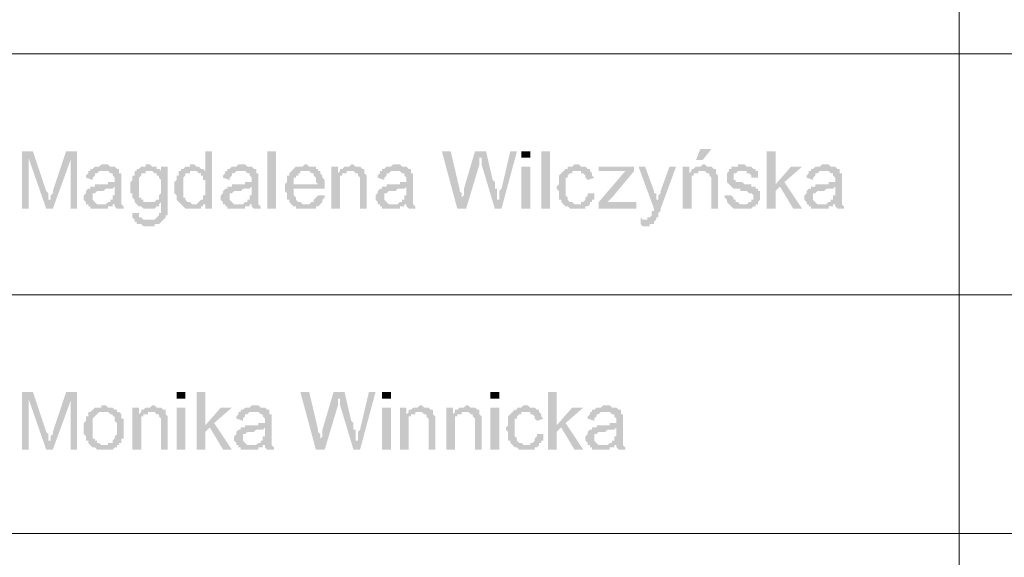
# Model space of a CAD drawing. Header units: millimetres. Extents: x -14047 to 49934, y -21523 to 14989.
# Tile 431 of 580: x 22700 to 22888, y 11889 to 11992. Entities that reach past the tile are written whole.
import ezdxf

# ---------------------------------------------------------------- set-up
doc = ezdxf.new("R2010")
doc.units = ezdxf.units.MM
doc.layers.add('C00-00-00', color=7, linetype='Continuous')

msp = doc.modelspace()

# ---------------------------------------------------------------- hatches: boundary and pattern name
at = {"layer": 'C00-00-00'}
h = msp.add_hatch(color=256, dxfattribs=at)
h.dxf.hatch_style = 2
h.paths.add_polyline_path([(22702.163, 11966.751), (22700.046, 11966.751), (22700.046, 11955.744), (22701.316, 11955.744), (22701.316, 11965.481)])
h = msp.add_hatch(color=256, dxfattribs=at)
h.dxf.hatch_style = 2
h.paths.add_polyline_path([(22702.163, 11966.751), (22701.316, 11965.481), (22704.703, 11955.744), (22705.55, 11957.438), (22705.126, 11957.438), (22705.126, 11957.861), (22705.126, 11958.708), (22704.703, 11959.131)])
h = msp.add_hatch(color=256, dxfattribs=at)
h.dxf.hatch_style = 2
h.paths.add_polyline_path([(22710.63, 11966.751), (22708.513, 11966.751), (22705.973, 11959.131), (22705.973, 11958.708), (22705.55, 11958.284), (22705.55, 11957.438), (22704.703, 11955.744), (22705.973, 11955.744), (22709.36, 11965.058)])
h = msp.add_hatch(color=256, dxfattribs=at)
h.dxf.hatch_style = 2
h.paths.add_polyline_path([(22710.63, 11966.751), (22709.36, 11965.058), (22709.36, 11955.744), (22710.63, 11955.744)])
h = msp.add_hatch(color=256, dxfattribs=at)
h.dxf.hatch_style = 2
h.paths.add_polyline_path([(22736.453, 11966.751), (22735.183, 11966.751), (22735.183, 11962.941), (22733.066, 11962.941), (22733.49, 11962.941), (22733.913, 11962.518), (22734.336, 11962.518), (22734.336, 11962.094), (22734.76, 11962.094), (22734.76, 11961.671), (22734.76, 11961.248), (22735.183, 11961.248), (22735.183, 11959.554), (22735.183, 11958.284), (22734.76, 11958.284), (22734.76, 11957.438), (22734.336, 11957.438), (22733.913, 11957.014), (22733.49, 11956.591), (22735.183, 11956.591), (22735.183, 11955.744), (22736.453, 11955.744)])
h = msp.add_hatch(color=256, dxfattribs=at)
h.dxf.hatch_style = 2
h.paths.add_polyline_path([(22747.036, 11966.751), (22747.036, 11955.744), (22748.73, 11955.744), (22748.73, 11966.751)])
h = msp.add_hatch(color=256, dxfattribs=at)
h.dxf.hatch_style = 2
h.paths.add_polyline_path([(22782.173, 11966.751), (22780.48, 11966.751), (22783.443, 11955.744), (22784.29, 11957.438), (22784.29, 11958.284), (22784.29, 11958.708), (22783.866, 11959.131), (22783.866, 11959.554)])
h = msp.add_hatch(color=256, dxfattribs=at)
h.dxf.hatch_style = 2
h.paths.add_polyline_path([(22788.946, 11966.751), (22786.83, 11966.751), (22784.713, 11959.554), (22784.713, 11959.131), (22784.713, 11958.708), (22784.713, 11958.284), (22784.29, 11957.861), (22784.29, 11957.438), (22783.443, 11955.744), (22785.136, 11955.744), (22787.676, 11964.211), (22787.676, 11965.058), (22787.676, 11965.481)])
h = msp.add_hatch(color=256, dxfattribs=at)
h.dxf.hatch_style = 2
h.paths.add_polyline_path([(22788.946, 11966.751), (22787.676, 11965.481), (22788.1, 11965.481), (22788.1, 11964.211), (22790.64, 11955.744), (22791.063, 11957.438), (22791.063, 11958.284), (22791.063, 11959.554), (22790.64, 11959.554), (22790.64, 11960.824), (22790.216, 11961.248)])
h = msp.add_hatch(color=256, dxfattribs=at)
h.dxf.hatch_style = 2
h.paths.add_polyline_path([(22794.873, 11966.751), (22793.603, 11966.751), (22791.91, 11959.554), (22791.486, 11959.131), (22791.486, 11958.284), (22791.486, 11957.438), (22791.063, 11957.438), (22790.64, 11955.744), (22791.91, 11955.744)])
h = msp.add_hatch(color=256, dxfattribs=at)
h.dxf.hatch_style = 2
h.paths.add_polyline_path([(22795.72, 11966.751), (22795.72, 11965.481), (22797.413, 11965.481), (22797.413, 11966.751)])
h = msp.add_hatch(color=256, dxfattribs=at)
h.dxf.hatch_style = 2
h.paths.add_polyline_path([(22799.53, 11966.751), (22799.53, 11955.744), (22801.223, 11955.744), (22801.223, 11966.751)])
h = msp.add_hatch(color=256, dxfattribs=at)
h.dxf.hatch_style = 2
h.paths.add_polyline_path([(22832.126, 11967.174), (22830.01, 11967.174), (22829.163, 11965.058), (22830.433, 11965.058)])
h = msp.add_hatch(color=256, dxfattribs=at)
h.dxf.hatch_style = 2
h.paths.add_polyline_path([(22844.403, 11966.751), (22842.71, 11966.751), (22842.71, 11955.744), (22844.403, 11955.744), (22844.403, 11959.131), (22845.25, 11959.978), (22844.403, 11960.401)])
h = msp.add_hatch(color=256, dxfattribs=at)
h.dxf.hatch_style = 2
h.paths.add_polyline_path([(22712.746, 11962.941), (22712.746, 11962.518), (22712.323, 11962.094), (22712.323, 11961.671), (22713.593, 11961.248), (22713.593, 11961.671), (22714.016, 11962.094), (22714.016, 11962.518), (22714.44, 11962.518), (22714.863, 11962.941), (22715.71, 11962.941)])
h = msp.add_hatch(color=256, dxfattribs=at)
h.dxf.hatch_style = 2
h.paths.add_polyline_path([(22716.133, 11964.211), (22715.286, 11964.211), (22714.863, 11963.788), (22714.016, 11963.788), (22713.593, 11963.364), (22713.17, 11963.364), (22713.17, 11962.941), (22712.746, 11962.941), (22716.556, 11962.941), (22716.98, 11962.518), (22717.403, 11962.518), (22717.403, 11962.094), (22717.826, 11961.671), (22717.826, 11961.248), (22717.826, 11960.824), (22716.556, 11960.824), (22716.556, 11960.401), (22714.016, 11960.401), (22714.016, 11959.978), (22713.17, 11959.978), (22717.826, 11959.978), (22717.826, 11959.131), (22717.826, 11958.284), (22717.403, 11958.284), (22717.403, 11957.861), (22717.403, 11957.438), (22716.98, 11957.438), (22716.98, 11957.014), (22716.556, 11957.014), (22716.133, 11956.591), (22717.826, 11956.591), (22717.826, 11956.168), (22718.25, 11955.744), (22719.52, 11955.744), (22719.52, 11956.168), (22719.096, 11956.591), (22719.096, 11957.014), (22719.096, 11957.438), (22719.096, 11960.824), (22719.096, 11962.094), (22719.096, 11962.518), (22718.673, 11962.518), (22718.673, 11963.364), (22718.25, 11963.364), (22717.826, 11963.788), (22716.98, 11963.788), (22716.556, 11964.211)])
h = msp.add_hatch(color=256, dxfattribs=at)
h.dxf.hatch_style = 2
h.paths.add_polyline_path([(22722.06, 11962.941), (22721.636, 11962.941), (22721.636, 11962.094), (22721.213, 11962.094), (22721.213, 11961.248), (22720.79, 11960.824), (22720.79, 11959.978), (22720.79, 11958.708), (22721.213, 11958.708), (22721.213, 11957.861), (22721.636, 11957.438), (22721.636, 11957.014), (22722.06, 11956.591), (22722.483, 11956.168), (22722.906, 11956.168), (22723.33, 11955.744), (22725.446, 11955.744), (22725.87, 11956.168), (22726.293, 11956.168), (22726.293, 11956.591), (22726.716, 11957.014), (22727.986, 11957.014), (22723.33, 11957.014), (22723.33, 11957.438), (22722.906, 11957.438), (22722.906, 11957.861), (22722.483, 11957.861), (22722.483, 11958.708), (22722.483, 11959.978), (22722.483, 11961.671), (22722.906, 11962.094), (22722.906, 11962.518), (22723.753, 11962.518), (22723.753, 11962.941), (22724.6, 11962.941)])
h = msp.add_hatch(color=256, dxfattribs=at)
h.dxf.hatch_style = 2
h.paths.add_polyline_path([(22724.176, 11964.211), (22723.753, 11964.211), (22723.753, 11963.788), (22722.906, 11963.788), (22722.483, 11963.364), (22722.06, 11963.364), (22722.06, 11962.941), (22726.716, 11962.941), (22726.293, 11963.364), (22725.87, 11963.364), (22725.87, 11963.788), (22725.023, 11963.788), (22724.6, 11964.211)])
h = msp.add_hatch(color=256, dxfattribs=at)
h.dxf.hatch_style = 2
h.paths.add_polyline_path([(22727.986, 11963.788), (22726.716, 11963.788), (22726.716, 11962.941), (22725.023, 11962.941), (22725.446, 11962.518), (22725.87, 11962.518), (22725.87, 11962.094), (22726.293, 11962.094), (22726.293, 11961.671), (22726.716, 11961.248), (22726.716, 11960.824), (22726.716, 11958.708), (22726.293, 11958.284), (22726.293, 11957.861), (22726.293, 11957.438), (22725.87, 11957.438), (22725.446, 11957.014), (22724.6, 11957.014), (22727.986, 11957.014)])
h = msp.add_hatch(color=256, dxfattribs=at)
h.dxf.hatch_style = 2
h.paths.add_polyline_path([(22732.643, 11964.211), (22732.22, 11964.211), (22732.22, 11963.788), (22731.373, 11963.788), (22730.95, 11963.364), (22730.526, 11963.364), (22730.526, 11962.941), (22730.103, 11962.941), (22730.103, 11962.094), (22729.68, 11962.094), (22729.68, 11961.248), (22729.256, 11960.824), (22729.256, 11959.978), (22729.256, 11959.554), (22729.256, 11958.708), (22729.68, 11958.284), (22729.68, 11957.438), (22730.103, 11957.014), (22730.526, 11956.591), (22730.95, 11956.168), (22731.373, 11955.744), (22734.336, 11955.744), (22734.336, 11956.168), (22734.76, 11956.168), (22734.76, 11956.591), (22732.643, 11956.591), (22732.22, 11957.014), (22731.796, 11957.014), (22731.373, 11957.438), (22731.373, 11957.861), (22730.95, 11957.861), (22730.95, 11958.284), (22730.95, 11959.978), (22730.95, 11960.401), (22730.95, 11961.671), (22731.373, 11962.094), (22731.373, 11962.518), (22732.22, 11962.518), (22732.22, 11962.941), (22735.183, 11962.941), (22734.76, 11963.364), (22734.336, 11963.364), (22733.913, 11963.788), (22733.49, 11963.788), (22733.066, 11964.211)])
h = msp.add_hatch(color=256, dxfattribs=at)
h.dxf.hatch_style = 2
h.paths.add_polyline_path([(22738.993, 11962.941), (22738.993, 11962.518), (22738.57, 11962.094), (22738.57, 11961.671), (22739.84, 11961.248), (22739.84, 11961.671), (22740.263, 11962.094), (22740.263, 11962.518), (22740.686, 11962.518), (22741.11, 11962.941), (22741.956, 11962.941)])
h = msp.add_hatch(color=256, dxfattribs=at)
h.dxf.hatch_style = 2
h.paths.add_polyline_path([(22742.38, 11964.211), (22741.533, 11964.211), (22741.11, 11963.788), (22740.263, 11963.788), (22739.84, 11963.364), (22739.416, 11963.364), (22739.416, 11962.941), (22738.993, 11962.941), (22742.803, 11962.941), (22743.226, 11962.518), (22743.65, 11962.518), (22743.65, 11962.094), (22744.073, 11961.671), (22744.073, 11961.248), (22744.073, 11960.824), (22742.803, 11960.824), (22742.803, 11960.401), (22740.263, 11960.401), (22740.263, 11959.978), (22739.416, 11959.978), (22744.073, 11959.978), (22744.073, 11959.131), (22744.073, 11958.284), (22743.65, 11958.284), (22743.65, 11957.861), (22743.65, 11957.438), (22743.226, 11957.438), (22743.226, 11957.014), (22742.803, 11957.014), (22742.38, 11956.591), (22744.073, 11956.591), (22744.073, 11956.168), (22744.496, 11955.744), (22745.766, 11955.744), (22745.766, 11956.168), (22745.343, 11956.591), (22745.343, 11957.014), (22745.343, 11957.438), (22745.343, 11960.824), (22745.343, 11962.094), (22745.343, 11962.518), (22744.92, 11962.518), (22744.92, 11963.364), (22744.496, 11963.364), (22744.073, 11963.788), (22743.226, 11963.788), (22742.803, 11964.211)])
h = msp.add_hatch(color=256, dxfattribs=at)
h.dxf.hatch_style = 2
h.paths.add_polyline_path([(22751.693, 11962.941), (22751.27, 11962.518), (22751.27, 11962.094), (22750.846, 11962.094), (22750.846, 11961.248), (22750.846, 11960.824), (22750.423, 11960.401), (22750.423, 11959.554), (22750.423, 11959.131), (22750.846, 11958.708), (22750.846, 11958.284), (22750.846, 11957.438), (22751.27, 11957.438), (22751.27, 11957.014), (22751.693, 11956.591), (22754.656, 11956.591), (22753.81, 11956.591), (22753.386, 11957.014), (22752.963, 11957.014), (22752.54, 11957.438), (22752.54, 11957.861), (22752.116, 11958.284), (22752.116, 11959.554), (22758.043, 11959.554), (22758.043, 11959.978), (22758.043, 11960.401), (22752.116, 11960.401), (22752.116, 11960.824), (22752.116, 11961.671), (22752.54, 11961.671), (22752.54, 11962.094), (22752.963, 11962.094), (22752.963, 11962.518), (22753.386, 11962.518), (22753.386, 11962.941), (22754.233, 11962.941)])
h = msp.add_hatch(color=256, dxfattribs=at)
h.dxf.hatch_style = 2
h.paths.add_polyline_path([(22754.233, 11964.211), (22753.81, 11963.788), (22752.54, 11963.788), (22752.116, 11963.364), (22751.693, 11962.941), (22755.08, 11962.941), (22755.503, 11962.518), (22755.926, 11962.518), (22755.926, 11962.094), (22756.35, 11961.671), (22756.35, 11960.824), (22756.773, 11960.401), (22752.116, 11960.401), (22758.043, 11960.401), (22758.043, 11961.248), (22757.62, 11961.671), (22757.62, 11962.094), (22757.196, 11962.518), (22757.196, 11962.941), (22756.773, 11962.941), (22756.773, 11963.364), (22756.35, 11963.364), (22756.35, 11963.788), (22755.08, 11963.788), (22754.656, 11964.211)])
h = msp.add_hatch(color=256, dxfattribs=at)
h.dxf.hatch_style = 2
h.paths.add_polyline_path([(22760.583, 11963.788), (22759.313, 11963.788), (22759.313, 11955.744), (22761.006, 11955.744), (22761.006, 11961.248), (22761.006, 11962.094), (22761.43, 11962.094), (22761.43, 11962.518), (22762.276, 11962.518), (22760.583, 11962.518)])
h = msp.add_hatch(color=256, dxfattribs=at)
h.dxf.hatch_style = 2
h.paths.add_polyline_path([(22761.006, 11962.941), (22760.583, 11962.518), (22762.276, 11962.518), (22762.276, 11962.941), (22763.123, 11962.941)])
h = msp.add_hatch(color=256, dxfattribs=at)
h.dxf.hatch_style = 2
h.paths.add_polyline_path([(22763.123, 11964.211), (22762.7, 11963.788), (22761.853, 11963.788), (22761.43, 11963.364), (22761.006, 11963.364), (22761.006, 11962.941), (22763.546, 11962.941), (22763.97, 11962.518), (22764.393, 11962.518), (22764.393, 11962.094), (22764.816, 11961.671), (22764.816, 11961.248), (22764.816, 11955.744), (22766.086, 11955.744), (22766.086, 11960.824), (22766.086, 11961.671), (22766.086, 11962.094), (22765.663, 11962.518), (22765.663, 11962.941), (22765.663, 11963.364), (22765.24, 11963.364), (22764.816, 11963.788), (22763.97, 11963.788), (22763.546, 11964.211)])
h = msp.add_hatch(color=256, dxfattribs=at)
h.dxf.hatch_style = 2
h.paths.add_polyline_path([(22768.626, 11962.941), (22768.626, 11962.518), (22768.203, 11962.094), (22768.203, 11961.671), (22769.473, 11961.248), (22769.473, 11961.671), (22769.896, 11962.094), (22769.896, 11962.518), (22770.32, 11962.518), (22770.743, 11962.941), (22771.59, 11962.941)])
h = msp.add_hatch(color=256, dxfattribs=at)
h.dxf.hatch_style = 2
h.paths.add_polyline_path([(22772.013, 11964.211), (22771.166, 11964.211), (22770.743, 11963.788), (22769.896, 11963.788), (22769.473, 11963.364), (22769.05, 11963.364), (22769.05, 11962.941), (22768.626, 11962.941), (22772.436, 11962.941), (22772.86, 11962.518), (22773.283, 11962.518), (22773.283, 11962.094), (22773.706, 11961.671), (22773.706, 11961.248), (22773.706, 11960.824), (22772.436, 11960.824), (22772.436, 11960.401), (22769.896, 11960.401), (22769.896, 11959.978), (22769.05, 11959.978), (22773.706, 11959.978), (22773.706, 11959.131), (22773.706, 11958.284), (22773.283, 11958.284), (22773.283, 11957.861), (22773.283, 11957.438), (22772.86, 11957.438), (22772.86, 11957.014), (22772.436, 11957.014), (22772.013, 11956.591), (22773.706, 11956.591), (22773.706, 11956.168), (22774.13, 11955.744), (22775.4, 11955.744), (22775.4, 11956.168), (22774.976, 11956.591), (22774.976, 11957.014), (22774.976, 11957.438), (22774.976, 11960.824), (22774.976, 11962.094), (22774.976, 11962.518), (22774.553, 11962.518), (22774.553, 11963.364), (22774.13, 11963.364), (22773.706, 11963.788), (22772.86, 11963.788), (22772.436, 11964.211)])
h = msp.add_hatch(color=256, dxfattribs=at)
h.dxf.hatch_style = 2
h.paths.add_polyline_path([(22795.72, 11963.788), (22795.72, 11955.744), (22797.413, 11955.744), (22797.413, 11963.788)])
h = msp.add_hatch(color=256, dxfattribs=at)
h.dxf.hatch_style = 2
h.paths.add_polyline_path([(22806.303, 11964.211), (22805.88, 11964.211), (22805.456, 11963.788), (22804.61, 11963.788), (22804.61, 11963.364), (22804.186, 11963.364), (22803.763, 11962.941), (22803.34, 11962.518), (22802.916, 11962.094), (22802.916, 11961.248), (22802.916, 11960.401), (22802.493, 11959.978), (22802.493, 11959.554), (22802.916, 11959.131), (22802.916, 11958.284), (22802.916, 11957.438), (22803.34, 11957.438), (22803.34, 11957.014), (22803.763, 11956.591), (22806.303, 11956.591), (22805.88, 11956.591), (22805.456, 11957.014), (22805.033, 11957.014), (22804.61, 11957.438), (22804.61, 11957.861), (22804.186, 11958.284), (22804.186, 11959.978), (22804.186, 11960.401), (22804.186, 11961.671), (22804.61, 11961.671), (22804.61, 11962.094), (22805.033, 11962.518), (22805.456, 11962.518), (22805.456, 11962.941), (22808.843, 11962.941), (22808.843, 11963.364), (22808.42, 11963.364), (22807.996, 11963.788), (22807.15, 11963.788), (22806.726, 11964.211)])
h = msp.add_hatch(color=256, dxfattribs=at)
h.dxf.hatch_style = 2
h.paths.add_polyline_path([(22808.843, 11962.941), (22806.303, 11962.941), (22807.15, 11962.941), (22807.15, 11962.518), (22807.573, 11962.518), (22807.996, 11962.094), (22807.996, 11961.671), (22808.42, 11961.248), (22809.69, 11961.671), (22809.266, 11962.094), (22809.266, 11962.518)])
h = msp.add_hatch(color=256, dxfattribs=at)
h.dxf.hatch_style = 2
h.paths.add_polyline_path([(22817.31, 11963.788), (22810.536, 11963.788), (22810.536, 11962.941), (22817.31, 11962.941)])
h = msp.add_hatch(color=256, dxfattribs=at)
h.dxf.hatch_style = 2
h.paths.add_polyline_path([(22817.31, 11962.941), (22815.616, 11962.941), (22810.536, 11957.014), (22810.536, 11955.744), (22812.23, 11957.014), (22813.076, 11957.861)])
h = msp.add_hatch(color=256, dxfattribs=at)
h.dxf.hatch_style = 2
h.paths.add_polyline_path([(22819.426, 11963.788), (22818.156, 11963.788), (22821.12, 11955.744), (22821.543, 11957.438), (22821.543, 11957.861), (22821.543, 11958.708), (22821.12, 11958.708), (22821.12, 11959.131)])
h = msp.add_hatch(color=256, dxfattribs=at)
h.dxf.hatch_style = 2
h.paths.add_polyline_path([(22825.353, 11963.788), (22824.083, 11963.788), (22822.39, 11959.131), (22822.39, 11958.708), (22821.966, 11958.284), (22821.966, 11957.438), (22821.543, 11957.438), (22821.12, 11955.744), (22821.12, 11955.321), (22820.696, 11955.321), (22820.696, 11954.474), (22820.273, 11954.051), (22819.85, 11954.051), (22819.85, 11953.628), (22819.426, 11953.628), (22821.543, 11953.628), (22821.543, 11954.051), (22821.966, 11954.051), (22821.966, 11954.898), (22822.39, 11955.321), (22822.39, 11955.744)])
h = msp.add_hatch(color=256, dxfattribs=at)
h.dxf.hatch_style = 2
h.paths.add_polyline_path([(22827.893, 11963.788), (22826.623, 11963.788), (22826.623, 11955.744), (22828.316, 11955.744), (22828.316, 11961.248), (22828.316, 11962.094), (22828.74, 11962.094), (22828.74, 11962.518), (22829.586, 11962.518), (22827.893, 11962.518)])
h = msp.add_hatch(color=256, dxfattribs=at)
h.dxf.hatch_style = 2
h.paths.add_polyline_path([(22828.316, 11962.941), (22827.893, 11962.518), (22829.586, 11962.518), (22829.586, 11962.941), (22830.433, 11962.941)])
h = msp.add_hatch(color=256, dxfattribs=at)
h.dxf.hatch_style = 2
h.paths.add_polyline_path([(22830.433, 11964.211), (22830.01, 11963.788), (22829.163, 11963.788), (22828.74, 11963.364), (22828.316, 11963.364), (22828.316, 11962.941), (22830.856, 11962.941), (22831.28, 11962.518), (22831.703, 11962.518), (22831.703, 11962.094), (22832.126, 11961.671), (22832.126, 11961.248), (22832.126, 11955.744), (22833.396, 11955.744), (22833.396, 11960.824), (22833.396, 11961.671), (22833.396, 11962.094), (22832.973, 11962.518), (22832.973, 11962.941), (22832.973, 11963.364), (22832.55, 11963.364), (22832.126, 11963.788), (22831.28, 11963.788), (22830.856, 11964.211)])
h = msp.add_hatch(color=256, dxfattribs=at)
h.dxf.hatch_style = 2
h.paths.add_polyline_path([(22835.513, 11962.941), (22835.09, 11962.518), (22835.09, 11961.671), (22835.09, 11960.824), (22835.513, 11960.401), (22835.936, 11959.978), (22836.36, 11959.554), (22837.63, 11959.554), (22837.63, 11959.131), (22838.9, 11959.131), (22839.323, 11958.708), (22839.746, 11958.708), (22840.17, 11958.284), (22840.17, 11957.861), (22840.17, 11957.438), (22839.746, 11957.438), (22839.746, 11957.014), (22839.323, 11957.014), (22838.9, 11956.591), (22835.513, 11956.591), (22835.936, 11956.168), (22836.36, 11955.744), (22839.746, 11955.744), (22840.17, 11956.168), (22840.593, 11956.168), (22840.593, 11956.591), (22841.016, 11956.591), (22841.016, 11957.014), (22841.44, 11957.438), (22841.44, 11958.284), (22841.44, 11959.131), (22841.016, 11959.131), (22841.016, 11959.554), (22840.593, 11959.554), (22840.593, 11959.978), (22839.746, 11959.978), (22839.746, 11960.401), (22838.476, 11960.401), (22838.053, 11960.824), (22836.783, 11960.824), (22836.783, 11961.248), (22836.36, 11961.248), (22836.36, 11961.671), (22836.36, 11962.518), (22836.783, 11962.518), (22837.206, 11962.941), (22838.053, 11962.941)])
h = msp.add_hatch(color=256, dxfattribs=at)
h.dxf.hatch_style = 2
h.paths.add_polyline_path([(22838.053, 11964.211), (22837.206, 11964.211), (22837.206, 11963.788), (22835.936, 11963.788), (22835.936, 11963.364), (22835.513, 11963.364), (22835.513, 11962.941), (22838.9, 11962.941), (22838.9, 11962.518), (22839.323, 11962.518), (22839.746, 11962.094), (22839.746, 11961.671), (22841.016, 11961.671), (22841.016, 11962.094), (22841.016, 11962.941), (22840.593, 11962.941), (22840.593, 11963.364), (22840.17, 11963.364), (22839.746, 11963.788), (22838.9, 11963.788), (22838.476, 11964.211)])
h = msp.add_hatch(color=256, dxfattribs=at)
h.dxf.hatch_style = 2
h.paths.add_polyline_path([(22849.483, 11963.788), (22847.366, 11963.788), (22844.403, 11960.401), (22845.25, 11959.978), (22847.79, 11955.744), (22849.483, 11955.744), (22846.096, 11960.824)])
h = msp.add_hatch(color=256, dxfattribs=at)
h.dxf.hatch_style = 2
h.paths.add_polyline_path([(22850.753, 11962.941), (22850.753, 11962.518), (22850.33, 11962.094), (22850.33, 11961.671), (22851.6, 11961.248), (22851.6, 11961.671), (22852.023, 11962.094), (22852.023, 11962.518), (22852.446, 11962.518), (22852.87, 11962.941), (22853.716, 11962.941)])
h = msp.add_hatch(color=256, dxfattribs=at)
h.dxf.hatch_style = 2
h.paths.add_polyline_path([(22854.14, 11964.211), (22853.293, 11964.211), (22852.87, 11963.788), (22852.023, 11963.788), (22851.6, 11963.364), (22851.176, 11963.364), (22851.176, 11962.941), (22850.753, 11962.941), (22854.563, 11962.941), (22854.986, 11962.518), (22855.41, 11962.518), (22855.41, 11962.094), (22855.833, 11961.671), (22855.833, 11961.248), (22855.833, 11960.824), (22854.563, 11960.824), (22854.563, 11960.401), (22852.023, 11960.401), (22852.023, 11959.978), (22851.176, 11959.978), (22855.833, 11959.978), (22855.833, 11959.131), (22855.833, 11958.284), (22855.41, 11958.284), (22855.41, 11957.861), (22855.41, 11957.438), (22854.986, 11957.438), (22854.986, 11957.014), (22854.563, 11957.014), (22854.14, 11956.591), (22855.833, 11956.591), (22855.833, 11956.168), (22856.256, 11955.744), (22857.526, 11955.744), (22857.526, 11956.168), (22857.103, 11956.591), (22857.103, 11957.014), (22857.103, 11957.438), (22857.103, 11960.824), (22857.103, 11962.094), (22857.103, 11962.518), (22856.68, 11962.518), (22856.68, 11963.364), (22856.256, 11963.364), (22855.833, 11963.788), (22854.986, 11963.788), (22854.563, 11964.211)])
h = msp.add_hatch(color=256, dxfattribs=at)
h.dxf.hatch_style = 2
h.paths.add_polyline_path([(22713.17, 11959.978), (22713.17, 11959.554), (22712.746, 11959.554), (22712.323, 11959.131), (22712.323, 11958.708), (22711.9, 11958.284), (22711.9, 11957.861), (22711.9, 11957.438), (22712.323, 11957.014), (22712.323, 11956.591), (22712.746, 11956.591), (22712.746, 11956.168), (22713.17, 11956.168), (22713.17, 11955.744), (22716.556, 11955.744), (22716.556, 11956.168), (22717.403, 11956.168), (22717.403, 11956.591), (22714.44, 11956.591), (22714.016, 11957.014), (22713.593, 11957.438), (22713.593, 11957.861), (22713.593, 11958.708), (22714.016, 11958.708), (22714.44, 11959.131), (22715.71, 11959.131), (22716.133, 11959.554), (22717.403, 11959.554), (22717.826, 11959.978)])
h = msp.add_hatch(color=256, dxfattribs=at)
h.dxf.hatch_style = 2
h.paths.add_polyline_path([(22739.416, 11959.978), (22739.416, 11959.554), (22738.993, 11959.554), (22738.57, 11959.131), (22738.57, 11958.708), (22738.146, 11958.284), (22738.146, 11957.861), (22738.146, 11957.438), (22738.57, 11957.014), (22738.57, 11956.591), (22738.993, 11956.591), (22738.993, 11956.168), (22739.416, 11956.168), (22739.416, 11955.744), (22742.803, 11955.744), (22742.803, 11956.168), (22743.65, 11956.168), (22743.65, 11956.591), (22740.686, 11956.591), (22740.263, 11957.014), (22739.84, 11957.438), (22739.84, 11957.861), (22739.84, 11958.708), (22740.263, 11958.708), (22740.686, 11959.131), (22741.956, 11959.131), (22742.38, 11959.554), (22743.65, 11959.554), (22744.073, 11959.978)])
h = msp.add_hatch(color=256, dxfattribs=at)
h.dxf.hatch_style = 2
h.paths.add_polyline_path([(22769.05, 11959.978), (22769.05, 11959.554), (22768.626, 11959.554), (22768.203, 11959.131), (22768.203, 11958.708), (22767.78, 11958.284), (22767.78, 11957.861), (22767.78, 11957.438), (22768.203, 11957.014), (22768.203, 11956.591), (22768.626, 11956.591), (22768.626, 11956.168), (22769.05, 11956.168), (22769.05, 11955.744), (22772.436, 11955.744), (22772.436, 11956.168), (22773.283, 11956.168), (22773.283, 11956.591), (22770.32, 11956.591), (22769.896, 11957.014), (22769.473, 11957.438), (22769.473, 11957.861), (22769.473, 11958.708), (22769.896, 11958.708), (22770.32, 11959.131), (22771.59, 11959.131), (22772.013, 11959.554), (22773.283, 11959.554), (22773.706, 11959.978)])
h = msp.add_hatch(color=256, dxfattribs=at)
h.dxf.hatch_style = 2
h.paths.add_polyline_path([(22851.176, 11959.978), (22851.176, 11959.554), (22850.753, 11959.554), (22850.33, 11959.131), (22850.33, 11958.708), (22849.906, 11958.284), (22849.906, 11957.861), (22849.906, 11957.438), (22850.33, 11957.014), (22850.33, 11956.591), (22850.753, 11956.591), (22850.753, 11956.168), (22851.176, 11956.168), (22851.176, 11955.744), (22854.563, 11955.744), (22854.563, 11956.168), (22855.41, 11956.168), (22855.41, 11956.591), (22852.446, 11956.591), (22852.023, 11957.014), (22851.6, 11957.438), (22851.6, 11957.861), (22851.6, 11958.708), (22852.023, 11958.708), (22852.446, 11959.131), (22853.716, 11959.131), (22854.14, 11959.554), (22855.41, 11959.554), (22855.833, 11959.978)])
h = msp.add_hatch(color=256, dxfattribs=at)
h.dxf.hatch_style = 2
h.paths.add_polyline_path([(22727.986, 11957.014), (22726.716, 11957.014), (22726.716, 11955.321), (22726.716, 11954.898), (22726.293, 11954.898), (22726.293, 11954.474), (22725.87, 11954.051), (22725.446, 11953.628), (22721.636, 11953.628), (22721.636, 11953.204), (22722.06, 11953.204), (22722.06, 11952.781), (22722.906, 11952.781), (22723.33, 11952.358), (22725.446, 11952.358), (22725.446, 11952.781), (22726.293, 11952.781), (22726.716, 11953.204), (22727.14, 11953.628), (22727.563, 11954.051), (22727.563, 11954.474), (22727.986, 11954.474), (22727.986, 11954.898), (22727.986, 11956.591)])
h = msp.add_hatch(color=256, dxfattribs=at)
h.dxf.hatch_style = 2
h.paths.add_polyline_path([(22756.773, 11958.284), (22756.35, 11957.861), (22755.926, 11957.438), (22755.926, 11957.014), (22755.503, 11957.014), (22755.08, 11956.591), (22751.693, 11956.591), (22752.116, 11956.168), (22752.54, 11956.168), (22752.54, 11955.744), (22756.35, 11955.744), (22756.35, 11956.168), (22756.773, 11956.168), (22757.196, 11956.591), (22757.62, 11957.014), (22757.62, 11957.438), (22758.043, 11957.861), (22758.043, 11958.284)])
h = msp.add_hatch(color=256, dxfattribs=at)
h.dxf.hatch_style = 2
h.paths.add_polyline_path([(22808.42, 11958.708), (22808.42, 11958.284), (22807.996, 11957.861), (22807.996, 11957.438), (22807.573, 11957.014), (22807.15, 11957.014), (22807.15, 11956.591), (22803.763, 11956.591), (22804.186, 11956.168), (22804.61, 11956.168), (22805.033, 11955.744), (22807.996, 11955.744), (22807.996, 11956.168), (22808.42, 11956.168), (22808.843, 11956.591), (22808.843, 11957.014), (22809.266, 11957.014), (22809.266, 11957.438), (22809.69, 11957.438), (22809.69, 11958.708)])
h = msp.add_hatch(color=256, dxfattribs=at)
h.dxf.hatch_style = 2
h.paths.add_polyline_path([(22817.733, 11957.014), (22812.23, 11957.014), (22810.536, 11955.744), (22817.733, 11955.744)])
h = msp.add_hatch(color=256, dxfattribs=at)
h.dxf.hatch_style = 2
h.paths.add_polyline_path([(22835.936, 11958.284), (22834.666, 11958.284), (22834.666, 11957.861), (22835.09, 11957.438), (22835.09, 11957.014), (22835.513, 11956.591), (22838.053, 11956.591), (22837.63, 11956.591), (22837.206, 11957.014), (22836.783, 11957.014), (22836.783, 11957.438), (22836.36, 11957.438), (22836.36, 11957.861)])
h = msp.add_hatch(color=256, dxfattribs=at)
h.dxf.hatch_style = 2
h.paths.add_polyline_path([(22716.133, 11956.591), (22715.286, 11956.591), (22717.826, 11956.591)])
h = msp.add_hatch(color=256, dxfattribs=at)
h.dxf.hatch_style = 2
h.paths.add_polyline_path([(22733.49, 11956.591), (22733.066, 11956.591), (22735.183, 11956.591)])
h = msp.add_hatch(color=256, dxfattribs=at)
h.dxf.hatch_style = 2
h.paths.add_polyline_path([(22742.38, 11956.591), (22741.533, 11956.591), (22744.073, 11956.591)])
h = msp.add_hatch(color=256, dxfattribs=at)
h.dxf.hatch_style = 2
h.paths.add_polyline_path([(22772.013, 11956.591), (22771.166, 11956.591), (22773.706, 11956.591)])
h = msp.add_hatch(color=256, dxfattribs=at)
h.dxf.hatch_style = 2
h.paths.add_polyline_path([(22854.14, 11956.591), (22853.293, 11956.591), (22855.833, 11956.591)])
h = msp.add_hatch(color=256, dxfattribs=at)
h.dxf.hatch_style = 2
h.paths.add_polyline_path([(22721.213, 11954.898), (22721.213, 11954.474), (22721.213, 11954.051), (22721.636, 11953.628), (22724.176, 11953.628), (22723.33, 11953.628), (22722.906, 11954.051), (22722.483, 11954.051), (22722.483, 11954.898)])
h = msp.add_hatch(color=256, dxfattribs=at)
h.dxf.hatch_style = 2
h.paths.add_polyline_path([(22818.58, 11954.051), (22818.58, 11952.781), (22819.003, 11952.358), (22820.273, 11952.358), (22820.273, 11952.781), (22821.12, 11952.781), (22821.12, 11953.204), (22821.543, 11953.628), (22819.003, 11953.628)])
h = msp.add_hatch(color=256, dxfattribs=at)
h.dxf.hatch_style = 2
h.paths.add_polyline_path([(22702.163, 11920.608), (22700.046, 11920.608), (22700.046, 11909.601), (22701.316, 11909.601), (22701.316, 11919.338)])
h = msp.add_hatch(color=256, dxfattribs=at)
h.dxf.hatch_style = 2
h.paths.add_polyline_path([(22702.163, 11920.608), (22701.316, 11919.338), (22704.703, 11909.601), (22705.55, 11911.294), (22705.126, 11911.294), (22705.126, 11911.718), (22705.126, 11912.564), (22704.703, 11912.988)])
h = msp.add_hatch(color=256, dxfattribs=at)
h.dxf.hatch_style = 2
h.paths.add_polyline_path([(22710.63, 11920.608), (22708.513, 11920.608), (22705.973, 11912.988), (22705.973, 11912.564), (22705.55, 11912.141), (22705.55, 11911.294), (22704.703, 11909.601), (22705.973, 11909.601), (22709.36, 11918.914)])
h = msp.add_hatch(color=256, dxfattribs=at)
h.dxf.hatch_style = 2
h.paths.add_polyline_path([(22710.63, 11920.608), (22709.36, 11918.914), (22709.36, 11909.601), (22710.63, 11909.601)])
h = msp.add_hatch(color=256, dxfattribs=at)
h.dxf.hatch_style = 2
h.paths.add_polyline_path([(22729.68, 11920.608), (22729.68, 11919.338), (22731.373, 11919.338), (22731.373, 11920.608)])
h = msp.add_hatch(color=256, dxfattribs=at)
h.dxf.hatch_style = 2
h.paths.add_polyline_path([(22735.183, 11920.608), (22733.49, 11920.608), (22733.49, 11909.601), (22735.183, 11909.601), (22735.183, 11912.988), (22736.03, 11913.834), (22735.183, 11914.258)])
h = msp.add_hatch(color=256, dxfattribs=at)
h.dxf.hatch_style = 2
h.paths.add_polyline_path([(22755.08, 11920.608), (22753.386, 11920.608), (22756.35, 11909.601), (22757.196, 11911.294), (22757.196, 11912.141), (22757.196, 11912.564), (22756.773, 11912.988), (22756.773, 11913.411)])
h = msp.add_hatch(color=256, dxfattribs=at)
h.dxf.hatch_style = 2
h.paths.add_polyline_path([(22761.853, 11920.608), (22759.736, 11920.608), (22757.62, 11913.411), (22757.62, 11912.988), (22757.62, 11912.564), (22757.62, 11912.141), (22757.196, 11911.718), (22757.196, 11911.294), (22756.35, 11909.601), (22758.043, 11909.601), (22760.583, 11918.068), (22760.583, 11918.914), (22760.583, 11919.338)])
h = msp.add_hatch(color=256, dxfattribs=at)
h.dxf.hatch_style = 2
h.paths.add_polyline_path([(22761.853, 11920.608), (22760.583, 11919.338), (22761.006, 11919.338), (22761.006, 11918.068), (22763.546, 11909.601), (22763.97, 11911.294), (22763.97, 11912.141), (22763.97, 11913.411), (22763.546, 11913.411), (22763.546, 11914.681), (22763.123, 11915.104)])
h = msp.add_hatch(color=256, dxfattribs=at)
h.dxf.hatch_style = 2
h.paths.add_polyline_path([(22767.78, 11920.608), (22766.51, 11920.608), (22764.816, 11913.411), (22764.393, 11912.988), (22764.393, 11912.141), (22764.393, 11911.294), (22763.97, 11911.294), (22763.546, 11909.601), (22764.816, 11909.601)])
h = msp.add_hatch(color=256, dxfattribs=at)
h.dxf.hatch_style = 2
h.paths.add_polyline_path([(22769.05, 11920.608), (22769.05, 11919.338), (22770.743, 11919.338), (22770.743, 11920.608)])
h = msp.add_hatch(color=256, dxfattribs=at)
h.dxf.hatch_style = 2
h.paths.add_polyline_path([(22789.793, 11920.608), (22789.793, 11919.338), (22791.486, 11919.338), (22791.486, 11920.608)])
h = msp.add_hatch(color=256, dxfattribs=at)
h.dxf.hatch_style = 2
h.paths.add_polyline_path([(22802.493, 11920.608), (22800.8, 11920.608), (22800.8, 11909.601), (22802.493, 11909.601), (22802.493, 11912.988), (22803.34, 11913.834), (22802.493, 11914.258)])
h = msp.add_hatch(color=256, dxfattribs=at)
h.dxf.hatch_style = 2
h.paths.add_polyline_path([(22715.71, 11918.068), (22715.286, 11918.068), (22715.286, 11917.644), (22714.016, 11917.644), (22713.593, 11917.221), (22713.17, 11916.798), (22716.556, 11916.798), (22716.98, 11916.374), (22717.403, 11916.374), (22717.403, 11915.951), (22717.826, 11915.951), (22717.826, 11915.104), (22718.25, 11914.681), (22718.25, 11914.258), (22718.25, 11913.834), (22718.25, 11912.564), (22717.826, 11912.141), (22717.826, 11911.718), (22717.403, 11911.294), (22717.403, 11910.871), (22716.556, 11910.871), (22716.556, 11910.448), (22713.17, 11910.448), (22713.593, 11910.024), (22714.016, 11910.024), (22714.44, 11909.601), (22717.403, 11909.601), (22717.826, 11910.024), (22718.25, 11910.024), (22718.25, 11910.448), (22718.673, 11910.448), (22718.673, 11910.871), (22719.096, 11910.871), (22719.096, 11911.294), (22719.096, 11911.718), (22719.52, 11911.718), (22719.52, 11912.564), (22719.52, 11913.834), (22719.52, 11915.528), (22719.096, 11915.528), (22719.096, 11915.951), (22719.096, 11916.374), (22718.673, 11916.798), (22718.25, 11916.798), (22718.25, 11917.221), (22717.826, 11917.221), (22717.403, 11917.644), (22716.556, 11917.644), (22716.133, 11918.068)])
h = msp.add_hatch(color=256, dxfattribs=at)
h.dxf.hatch_style = 2
h.paths.add_polyline_path([(22722.483, 11917.644), (22721.213, 11917.644), (22721.213, 11909.601), (22722.906, 11909.601), (22722.906, 11915.104), (22722.906, 11915.951), (22723.33, 11915.951), (22723.33, 11916.374), (22724.176, 11916.374), (22722.483, 11916.374)])
h = msp.add_hatch(color=256, dxfattribs=at)
h.dxf.hatch_style = 2
h.paths.add_polyline_path([(22725.023, 11918.068), (22724.6, 11917.644), (22723.753, 11917.644), (22723.33, 11917.221), (22722.906, 11917.221), (22722.906, 11916.798), (22725.446, 11916.798), (22725.87, 11916.374), (22726.293, 11916.374), (22726.293, 11915.951), (22726.716, 11915.528), (22726.716, 11915.104), (22726.716, 11909.601), (22727.986, 11909.601), (22727.986, 11914.681), (22727.986, 11915.528), (22727.986, 11915.951), (22727.563, 11916.374), (22727.563, 11916.798), (22727.563, 11917.221), (22727.14, 11917.221), (22726.716, 11917.644), (22725.87, 11917.644), (22725.446, 11918.068)])
h = msp.add_hatch(color=256, dxfattribs=at)
h.dxf.hatch_style = 2
h.paths.add_polyline_path([(22729.68, 11917.644), (22729.68, 11909.601), (22731.373, 11909.601), (22731.373, 11917.644)])
h = msp.add_hatch(color=256, dxfattribs=at)
h.dxf.hatch_style = 2
h.paths.add_polyline_path([(22740.263, 11917.644), (22738.146, 11917.644), (22735.183, 11914.258), (22736.03, 11913.834), (22738.57, 11909.601), (22740.263, 11909.601), (22736.876, 11914.681)])
h = msp.add_hatch(color=256, dxfattribs=at)
h.dxf.hatch_style = 2
h.paths.add_polyline_path([(22744.92, 11918.068), (22744.073, 11918.068), (22743.65, 11917.644), (22742.803, 11917.644), (22742.38, 11917.221), (22741.956, 11917.221), (22741.956, 11916.798), (22741.533, 11916.798), (22745.343, 11916.798), (22745.766, 11916.374), (22746.19, 11916.374), (22746.19, 11915.951), (22746.613, 11915.528), (22746.613, 11915.104), (22746.613, 11914.681), (22745.343, 11914.681), (22745.343, 11914.258), (22742.803, 11914.258), (22742.803, 11913.834), (22741.956, 11913.834), (22746.613, 11913.834), (22746.613, 11912.988), (22746.613, 11912.141), (22746.19, 11912.141), (22746.19, 11911.718), (22746.19, 11911.294), (22745.766, 11911.294), (22745.766, 11910.871), (22745.343, 11910.871), (22744.92, 11910.448), (22746.613, 11910.448), (22746.613, 11910.024), (22747.036, 11909.601), (22748.306, 11909.601), (22748.306, 11910.024), (22747.883, 11910.448), (22747.883, 11910.871), (22747.883, 11911.294), (22747.883, 11914.681), (22747.883, 11915.951), (22747.883, 11916.374), (22747.46, 11916.374), (22747.46, 11917.221), (22747.036, 11917.221), (22746.613, 11917.644), (22745.766, 11917.644), (22745.343, 11918.068)])
h = msp.add_hatch(color=256, dxfattribs=at)
h.dxf.hatch_style = 2
h.paths.add_polyline_path([(22769.05, 11917.644), (22769.05, 11909.601), (22770.743, 11909.601), (22770.743, 11917.644)])
h = msp.add_hatch(color=256, dxfattribs=at)
h.dxf.hatch_style = 2
h.paths.add_polyline_path([(22773.706, 11917.644), (22772.436, 11917.644), (22772.436, 11909.601), (22774.13, 11909.601), (22774.13, 11915.104), (22774.13, 11915.951), (22774.553, 11915.951), (22774.553, 11916.374), (22775.4, 11916.374), (22773.706, 11916.374)])
h = msp.add_hatch(color=256, dxfattribs=at)
h.dxf.hatch_style = 2
h.paths.add_polyline_path([(22776.246, 11918.068), (22775.823, 11917.644), (22774.976, 11917.644), (22774.553, 11917.221), (22774.13, 11917.221), (22774.13, 11916.798), (22776.67, 11916.798), (22777.093, 11916.374), (22777.516, 11916.374), (22777.516, 11915.951), (22777.94, 11915.528), (22777.94, 11915.104), (22777.94, 11909.601), (22779.21, 11909.601), (22779.21, 11914.681), (22779.21, 11915.528), (22779.21, 11915.951), (22778.786, 11916.374), (22778.786, 11916.798), (22778.786, 11917.221), (22778.363, 11917.221), (22777.94, 11917.644), (22777.093, 11917.644), (22776.67, 11918.068)])
h = msp.add_hatch(color=256, dxfattribs=at)
h.dxf.hatch_style = 2
h.paths.add_polyline_path([(22782.596, 11917.644), (22781.326, 11917.644), (22781.326, 11909.601), (22783.02, 11909.601), (22783.02, 11915.104), (22783.02, 11915.951), (22783.443, 11915.951), (22783.443, 11916.374), (22784.29, 11916.374), (22782.596, 11916.374)])
h = msp.add_hatch(color=256, dxfattribs=at)
h.dxf.hatch_style = 2
h.paths.add_polyline_path([(22785.136, 11918.068), (22784.713, 11917.644), (22783.866, 11917.644), (22783.443, 11917.221), (22783.02, 11917.221), (22783.02, 11916.798), (22785.56, 11916.798), (22785.983, 11916.374), (22786.406, 11916.374), (22786.406, 11915.951), (22786.83, 11915.528), (22786.83, 11915.104), (22786.83, 11909.601), (22788.1, 11909.601), (22788.1, 11914.681), (22788.1, 11915.528), (22788.1, 11915.951), (22787.676, 11916.374), (22787.676, 11916.798), (22787.676, 11917.221), (22787.253, 11917.221), (22786.83, 11917.644), (22785.983, 11917.644), (22785.56, 11918.068)])
h = msp.add_hatch(color=256, dxfattribs=at)
h.dxf.hatch_style = 2
h.paths.add_polyline_path([(22789.793, 11917.644), (22789.793, 11909.601), (22791.486, 11909.601), (22791.486, 11917.644)])
h = msp.add_hatch(color=256, dxfattribs=at)
h.dxf.hatch_style = 2
h.paths.add_polyline_path([(22796.566, 11918.068), (22796.143, 11918.068), (22795.72, 11917.644), (22794.873, 11917.644), (22794.873, 11917.221), (22794.45, 11917.221), (22794.026, 11916.798), (22793.603, 11916.374), (22793.18, 11915.951), (22793.18, 11915.104), (22793.18, 11914.258), (22792.756, 11913.834), (22792.756, 11913.411), (22793.18, 11912.988), (22793.18, 11912.141), (22793.18, 11911.294), (22793.603, 11911.294), (22793.603, 11910.871), (22794.026, 11910.448), (22796.566, 11910.448), (22796.143, 11910.448), (22795.72, 11910.871), (22795.296, 11910.871), (22794.873, 11911.294), (22794.873, 11911.718), (22794.45, 11912.141), (22794.45, 11913.834), (22794.45, 11914.258), (22794.45, 11915.528), (22794.873, 11915.528), (22794.873, 11915.951), (22795.296, 11916.374), (22795.72, 11916.374), (22795.72, 11916.798), (22799.106, 11916.798), (22799.106, 11917.221), (22798.683, 11917.221), (22798.26, 11917.644), (22797.413, 11917.644), (22796.99, 11918.068)])
h = msp.add_hatch(color=256, dxfattribs=at)
h.dxf.hatch_style = 2
h.paths.add_polyline_path([(22807.573, 11917.644), (22805.456, 11917.644), (22802.493, 11914.258), (22803.34, 11913.834), (22805.88, 11909.601), (22807.573, 11909.601), (22804.186, 11914.681)])
h = msp.add_hatch(color=256, dxfattribs=at)
h.dxf.hatch_style = 2
h.paths.add_polyline_path([(22812.23, 11918.068), (22811.383, 11918.068), (22810.96, 11917.644), (22810.113, 11917.644), (22809.69, 11917.221), (22809.266, 11917.221), (22809.266, 11916.798), (22808.843, 11916.798), (22812.653, 11916.798), (22813.076, 11916.374), (22813.5, 11916.374), (22813.5, 11915.951), (22813.923, 11915.528), (22813.923, 11915.104), (22813.923, 11914.681), (22812.653, 11914.681), (22812.653, 11914.258), (22810.113, 11914.258), (22810.113, 11913.834), (22809.266, 11913.834), (22813.923, 11913.834), (22813.923, 11912.988), (22813.923, 11912.141), (22813.5, 11912.141), (22813.5, 11911.718), (22813.5, 11911.294), (22813.076, 11911.294), (22813.076, 11910.871), (22812.653, 11910.871), (22812.23, 11910.448), (22813.923, 11910.448), (22813.923, 11910.024), (22814.346, 11909.601), (22815.616, 11909.601), (22815.616, 11910.024), (22815.193, 11910.448), (22815.193, 11910.871), (22815.193, 11911.294), (22815.193, 11914.681), (22815.193, 11915.951), (22815.193, 11916.374), (22814.77, 11916.374), (22814.77, 11917.221), (22814.346, 11917.221), (22813.923, 11917.644), (22813.076, 11917.644), (22812.653, 11918.068)])
h = msp.add_hatch(color=256, dxfattribs=at)
h.dxf.hatch_style = 2
h.paths.add_polyline_path([(22713.17, 11916.798), (22712.746, 11916.798), (22712.746, 11915.951), (22712.323, 11915.951), (22712.323, 11915.528), (22712.323, 11915.104), (22711.9, 11914.681), (22711.9, 11913.834), (22711.9, 11913.411), (22711.9, 11912.564), (22712.323, 11912.141), (22712.323, 11911.294), (22712.746, 11911.294), (22712.746, 11910.871), (22713.17, 11910.448), (22715.71, 11910.448), (22715.286, 11910.448), (22714.863, 11910.871), (22714.44, 11910.871), (22714.44, 11911.294), (22714.016, 11911.294), (22714.016, 11911.718), (22713.593, 11911.718), (22713.593, 11912.141), (22713.593, 11913.834), (22713.593, 11914.258), (22713.593, 11915.104), (22713.593, 11915.528), (22714.016, 11915.951), (22714.44, 11916.374), (22714.863, 11916.798), (22715.71, 11916.798)])
h = msp.add_hatch(color=256, dxfattribs=at)
h.dxf.hatch_style = 2
h.paths.add_polyline_path([(22722.906, 11916.798), (22722.483, 11916.374), (22724.176, 11916.374), (22724.176, 11916.798), (22725.023, 11916.798)])
h = msp.add_hatch(color=256, dxfattribs=at)
h.dxf.hatch_style = 2
h.paths.add_polyline_path([(22741.533, 11916.798), (22741.533, 11916.374), (22741.11, 11915.951), (22741.11, 11915.528), (22742.38, 11915.104), (22742.38, 11915.528), (22742.803, 11915.951), (22742.803, 11916.374), (22743.226, 11916.374), (22743.65, 11916.798), (22744.496, 11916.798)])
h = msp.add_hatch(color=256, dxfattribs=at)
h.dxf.hatch_style = 2
h.paths.add_polyline_path([(22774.13, 11916.798), (22773.706, 11916.374), (22775.4, 11916.374), (22775.4, 11916.798), (22776.246, 11916.798)])
h = msp.add_hatch(color=256, dxfattribs=at)
h.dxf.hatch_style = 2
h.paths.add_polyline_path([(22783.02, 11916.798), (22782.596, 11916.374), (22784.29, 11916.374), (22784.29, 11916.798), (22785.136, 11916.798)])
h = msp.add_hatch(color=256, dxfattribs=at)
h.dxf.hatch_style = 2
h.paths.add_polyline_path([(22799.106, 11916.798), (22796.566, 11916.798), (22797.413, 11916.798), (22797.413, 11916.374), (22797.836, 11916.374), (22798.26, 11915.951), (22798.26, 11915.528), (22798.683, 11915.104), (22799.953, 11915.528), (22799.53, 11915.951), (22799.53, 11916.374)])
h = msp.add_hatch(color=256, dxfattribs=at)
h.dxf.hatch_style = 2
h.paths.add_polyline_path([(22808.843, 11916.798), (22808.843, 11916.374), (22808.42, 11915.951), (22808.42, 11915.528), (22809.69, 11915.104), (22809.69, 11915.528), (22810.113, 11915.951), (22810.113, 11916.374), (22810.536, 11916.374), (22810.96, 11916.798), (22811.806, 11916.798)])
h = msp.add_hatch(color=256, dxfattribs=at)
h.dxf.hatch_style = 2
h.paths.add_polyline_path([(22741.956, 11913.834), (22741.956, 11913.411), (22741.533, 11913.411), (22741.11, 11912.988), (22741.11, 11912.564), (22740.686, 11912.141), (22740.686, 11911.718), (22740.686, 11911.294), (22741.11, 11910.871), (22741.11, 11910.448), (22741.533, 11910.448), (22741.533, 11910.024), (22741.956, 11910.024), (22741.956, 11909.601), (22745.343, 11909.601), (22745.343, 11910.024), (22746.19, 11910.024), (22746.19, 11910.448), (22743.226, 11910.448), (22742.803, 11910.871), (22742.38, 11911.294), (22742.38, 11911.718), (22742.38, 11912.564), (22742.803, 11912.564), (22743.226, 11912.988), (22744.496, 11912.988), (22744.92, 11913.411), (22746.19, 11913.411), (22746.613, 11913.834)])
h = msp.add_hatch(color=256, dxfattribs=at)
h.dxf.hatch_style = 2
h.paths.add_polyline_path([(22809.266, 11913.834), (22809.266, 11913.411), (22808.843, 11913.411), (22808.42, 11912.988), (22808.42, 11912.564), (22807.996, 11912.141), (22807.996, 11911.718), (22807.996, 11911.294), (22808.42, 11910.871), (22808.42, 11910.448), (22808.843, 11910.448), (22808.843, 11910.024), (22809.266, 11910.024), (22809.266, 11909.601), (22812.653, 11909.601), (22812.653, 11910.024), (22813.5, 11910.024), (22813.5, 11910.448), (22810.536, 11910.448), (22810.113, 11910.871), (22809.69, 11911.294), (22809.69, 11911.718), (22809.69, 11912.564), (22810.113, 11912.564), (22810.536, 11912.988), (22811.806, 11912.988), (22812.23, 11913.411), (22813.5, 11913.411), (22813.923, 11913.834)])
h = msp.add_hatch(color=256, dxfattribs=at)
h.dxf.hatch_style = 2
h.paths.add_polyline_path([(22798.683, 11912.564), (22798.683, 11912.141), (22798.26, 11911.718), (22798.26, 11911.294), (22797.836, 11910.871), (22797.413, 11910.871), (22797.413, 11910.448), (22794.026, 11910.448), (22794.45, 11910.024), (22794.873, 11910.024), (22795.296, 11909.601), (22798.26, 11909.601), (22798.26, 11910.024), (22798.683, 11910.024), (22799.106, 11910.448), (22799.106, 11910.871), (22799.53, 11910.871), (22799.53, 11911.294), (22799.953, 11911.294), (22799.953, 11912.564)])
h = msp.add_hatch(color=256, dxfattribs=at)
h.dxf.hatch_style = 2
h.paths.add_polyline_path([(22744.92, 11910.448), (22744.073, 11910.448), (22746.613, 11910.448)])
h = msp.add_hatch(color=256, dxfattribs=at)
h.dxf.hatch_style = 2
h.paths.add_polyline_path([(22812.23, 11910.448), (22811.383, 11910.448), (22813.923, 11910.448)])

# ---------------------------------------------------------------- linework, layer by layer
at = {"layer": 'C00-00-00', "lineweight": 0}
for points in [[(22879.54, 11847.371), (22879.54, 12031.521)], [(22410.91, 11985.378), (23288.48, 11985.378)], [(23288.48, 11985.378), (22410.91, 11985.378)], [(22410.91, 11939.234), (23288.48, 11939.234)], [(22410.91, 11893.514), (23288.48, 11893.514)], [(22410.91, 11893.514), (23288.48, 11893.514)]]:
    msp.add_lwpolyline(points, dxfattribs=at)
msp.add_lwpolyline([(22410.91, 11893.514), (23288.48, 11893.514)], close=True, dxfattribs=at)

doc.saveas('drawing.dxf')
